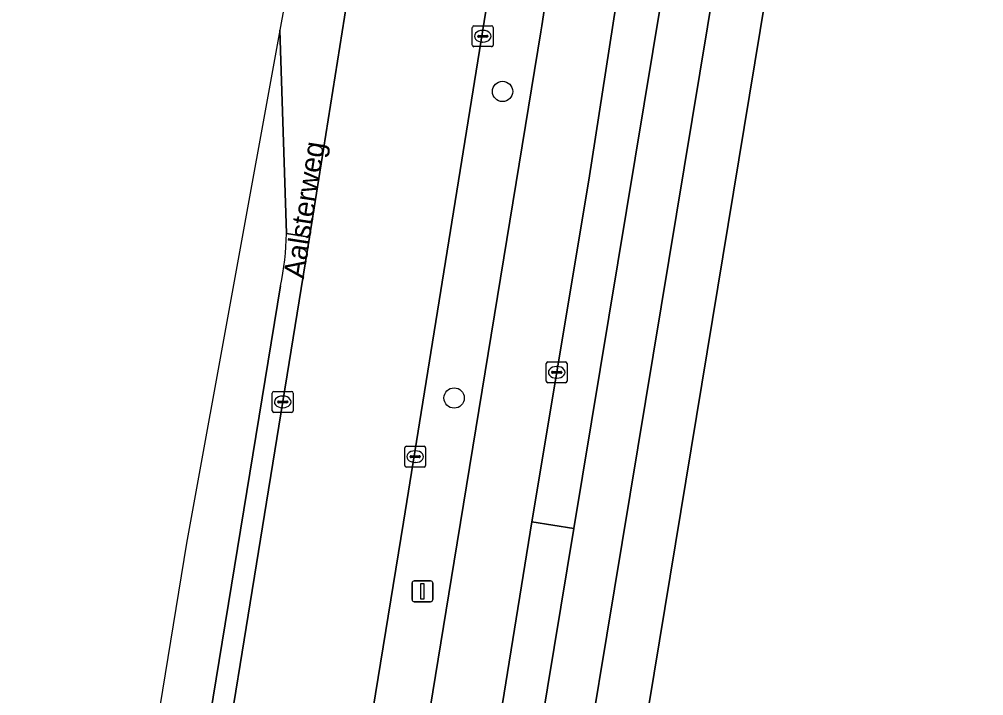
# Model space of a CAD drawing. Extents: x 161692 to 162379, y 380760 to 381678.
# Drawn here: x 161696.03 to 161742.41, y 380903.37 to 380935.86 of the extents above; entities that cross this region are included whole.
import ezdxf

# ---------------------------------------------------------------- set-up
doc = ezdxf.new("R2010")
doc.units = 0
for name, color, linetype in [('IMGEO_Berm_gesloten', 7, 'Continuous'), ('IMGEO_Berm_groen', 7, 'Continuous'), ('IMGEO_Boom', 7, 'Continuous'), ('IMGEO_Erf', 7, 'Continuous'), ('IMGEO_Fietspad_gesloten', 7, 'Continuous'), ('IMGEO_Kolk', 7, 'Continuous'), ('IMGEO_Lichtmast', 7, 'Continuous'), ('IMGEO_Openbare_ruimte_label', 7, 'Continuous'), ('IMGEO_OVBaan_gesloten', 7, 'Continuous'), ('IMGEO_Rijbaan_lokaal_gesloten', 7, 'Continuous'), ('IMGEO_Rijbaan_regionaal_gesloten', 7, 'Continuous'), ('IMGEO_Voetpad_open', 7, 'Continuous')]:
    doc.layers.add(name, color=color, linetype=linetype)

msp = doc.modelspace()

# ---------------------------------------------------------------- linework, layer by layer
at = {"layer": 'IMGEO_Berm_gesloten'}
for points in [[(161699.411, 380860.816), (161703.114, 380883.057), (161709.986, 380925.404)], [(161709.986, 380925.404), (161708.881, 380925.575)], [(161708.587, 380923.054), (161698.421, 380860.951)]]:
    msp.add_lwpolyline(points, dxfattribs=at)
msp.add_arc((161696.159, 380925.781), 12.724, 347.6241, 359.0723, dxfattribs=at)
at = {"layer": 'IMGEO_Berm_groen'}
for points in [[(161708.56, 380935.339), (161708.56, 380935.338), (161708.881, 380925.575), (161709.986, 380925.404), (161711.789, 380936.679), (161721.72, 381002.842), (161724.081, 381017.279), (161723.613, 381017.347), (161717.282, 380983.202), (161709.861, 380942.479), (161710.078, 380943.668), (161711.751, 380943.432), (161711.545, 380941.957), (161709.807, 380942.183), (161708.56, 380935.339)], [(161723.884, 380953.523), (161730.62, 380999.171), (161732.248, 381009.641), (161733.266, 381015.66), (161730.668, 381016.148), (161728.308, 381001.666), (161718.63, 380937.265), (161714.511, 380911.71), (161706.057, 380859.978)], [(161708.58, 380859.493), (161711.813, 380878.45), (161716.943, 380909.839), (161721.112, 380935.266), (161721.16, 380935.558), (161723.884, 380953.523)]]:
    msp.add_lwpolyline(points, dxfattribs=at)
msp.add_lwpolyline([(161738.303, 381005.586), (161734.626, 381002.973), (161733.982, 380998.685), (161726.224, 380946.237), (161723.417, 380928.139), (161720.677, 380911.732), (161722.7, 380911.397)], close=True, dxfattribs=at)
at = {"layer": 'IMGEO_Boom'}
for centre in [(161719.27, 380932.399), (161716.943, 380917.674)]:
    msp.add_circle(centre, 0.489, dxfattribs=at)
at = {"layer": 'IMGEO_Erf'}
msp.add_lwpolyline([(161742.341, 381000), (161725.046, 380895.238), (161719.314, 380861.106), (161723.616, 380854.735), (161815.09, 380842), (161818.146, 380841.574), (161819.348, 380841.407), (161819.323, 380841.622), (161837.528, 380839.198)], dxfattribs=at)
at = {"layer": 'IMGEO_Fietspad_gesloten'}
for points in [[(161717.567, 380865.73), (161755.609, 381095.365), (161752.669, 381095.866), (161751.293, 381087.571), (161750.326, 381081.788), (161746.681, 381059.533)], [(161746.443, 381054.412), (161745.615, 381049.503), (161744.556, 381043.222), (161744.133, 381040.711), (161740.894, 381021.271), (161740.536, 381019.121), (161738.303, 381005.586), (161722.7, 380911.397), (161720.493, 380898.028), (161716.123, 380871.708), (161715.527, 380868.784)]]:
    msp.add_lwpolyline(points, dxfattribs=at)
at = {"layer": 'IMGEO_Kolk'}
for p, q in [((161717.818, 380934.625), (161717.818, 380935.477)), ((161717.893, 380935.551), (161718.745, 380935.551)), ((161718.306, 380935.331), (161718.331, 380935.331)), ((161718.819, 380935.477), (161718.819, 380934.625)), ((161718.077, 380935.045), (161718.077, 380935.057)), ((161718.515, 380935.008), (161718.117, 380935.008)), ((161718.12, 380935.094), (161718.518, 380935.094)), ((161718.329, 380934.771), (161718.304, 380934.771)), ((161718.561, 380935.057), (161718.561, 380935.045)), ((161718.745, 380934.551), (161717.893, 380934.551)), ((161721.374, 380918.48), (161721.374, 380919.332)), ((161721.449, 380919.406), (161722.301, 380919.406)), ((161722.375, 380919.332), (161722.375, 380918.48)), ((161721.633, 380918.9), (161721.633, 380918.912)), ((161721.676, 380918.949), (161722.074, 380918.949)), ((161721.862, 380919.186), (161721.887, 380919.186)), ((161722.117, 380918.912), (161722.117, 380918.9)), ((161722.301, 380918.406), (161721.449, 380918.406)), ((161722.071, 380918.863), (161721.673, 380918.863)), ((161721.885, 380918.626), (161721.86, 380918.626)), ((161708.275, 380917.985), (161709.127, 380917.985)), ((161708.2, 380917.059), (161708.2, 380917.911)), ((161708.459, 380917.479), (161708.459, 380917.491)), ((161708.502, 380917.528), (161708.9, 380917.528)), ((161708.688, 380917.765), (161708.713, 380917.765)), ((161708.943, 380917.491), (161708.943, 380917.479)), ((161709.201, 380917.911), (161709.201, 380917.059)), ((161708.897, 380917.442), (161708.499, 380917.442)), ((161708.711, 380917.205), (161708.686, 380917.205)), ((161709.127, 380916.985), (161708.275, 380916.985)), ((161714.57, 380914.431), (161714.57, 380915.283)), ((161714.645, 380915.357), (161715.497, 380915.357)), ((161715.571, 380915.283), (161715.571, 380914.431)), ((161714.829, 380914.851), (161714.829, 380914.863)), ((161715.267, 380914.814), (161714.869, 380914.814)), ((161714.872, 380914.9), (161715.27, 380914.9)), ((161715.058, 380915.137), (161715.083, 380915.137)), ((161715.313, 380914.863), (161715.313, 380914.851)), ((161715.497, 380914.357), (161714.645, 380914.357)), ((161715.081, 380914.577), (161715.056, 380914.577))]:
    msp.add_line(p, q, dxfattribs=at)
for points in [[(161717.818, 380934.625), (161717.818, 380935.477)], [(161717.893, 380935.551), (161718.745, 380935.551)], [(161718.819, 380935.477), (161718.819, 380934.625)], [(161718.745, 380934.551), (161717.893, 380934.551)], [(161721.374, 380918.48), (161721.374, 380919.332)], [(161721.449, 380919.406), (161722.301, 380919.406)], [(161722.375, 380919.332), (161722.375, 380918.48)], [(161722.301, 380918.406), (161721.449, 380918.406)], [(161708.275, 380917.985), (161709.127, 380917.985)], [(161708.2, 380917.059), (161708.2, 380917.911)], [(161709.201, 380917.911), (161709.201, 380917.059)], [(161709.127, 380916.985), (161708.275, 380916.985)], [(161714.57, 380914.431), (161714.57, 380915.283)], [(161714.645, 380915.357), (161715.497, 380915.357)], [(161715.571, 380915.283), (161715.571, 380914.431)], [(161715.497, 380914.357), (161714.645, 380914.357)]]:
    msp.add_lwpolyline(points, dxfattribs=at)
for centre, radius, start, end in [((161717.895, 380935.475), 0.0765, 91.552, 178.448), ((161717.895, 380935.475), 0.0765, 91.552, 178.448), ((161718.743, 380935.475), 0.0765, 1.552, 88.448), ((161718.743, 380935.475), 0.0765, 1.552, 88.448), ((161718.117, 380935.054), 0.0403, 85.8775, 175.7526), ((161718.114, 380935.044), 0.0366, 178.938, 274.7102), ((161718.518, 380935.051), 0.043, 264.8664, 352.4533), ((161718.522, 380935.056), 0.0386, 1.7309, 96.639), ((161717.895, 380934.627), 0.0765, 181.552, 268.448), ((161717.895, 380934.627), 0.0765, 181.552, 268.448), ((161718.743, 380934.627), 0.0765, 271.552, 358.448), ((161718.743, 380934.627), 0.0765, 271.552, 358.448), ((161721.451, 380919.33), 0.0765, 91.552, 178.448), ((161721.451, 380919.33), 0.0765, 91.552, 178.448), ((161722.299, 380919.33), 0.0765, 1.552, 88.448), ((161722.299, 380919.33), 0.0765, 1.552, 88.448), ((161721.673, 380918.909), 0.0403, 85.8775, 175.7526), ((161721.67, 380918.899), 0.0366, 178.938, 274.7102), ((161722.074, 380918.906), 0.043, 264.8664, 352.4533), ((161722.078, 380918.911), 0.0386, 1.7309, 96.639), ((161721.451, 380918.482), 0.0765, 181.552, 268.448), ((161721.451, 380918.482), 0.0765, 181.552, 268.448), ((161722.299, 380918.482), 0.0765, 271.552, 358.448), ((161722.299, 380918.482), 0.0765, 271.552, 358.448), ((161708.277, 380917.909), 0.0765, 91.552, 178.448), ((161708.277, 380917.909), 0.0765, 91.552, 178.448), ((161709.125, 380917.909), 0.0765, 1.552, 88.448), ((161709.125, 380917.909), 0.0765, 1.552, 88.448), ((161708.499, 380917.488), 0.0403, 85.8775, 175.7526), ((161708.496, 380917.478), 0.0366, 178.938, 274.7102), ((161708.9, 380917.485), 0.043, 264.8664, 352.4533), ((161708.904, 380917.49), 0.0386, 1.7309, 96.639), ((161708.277, 380917.061), 0.0765, 181.552, 268.448), ((161708.277, 380917.061), 0.0765, 181.552, 268.448), ((161709.125, 380917.061), 0.0765, 271.552, 358.448), ((161709.125, 380917.061), 0.0765, 271.552, 358.448), ((161714.647, 380915.281), 0.0765, 91.552, 178.448), ((161714.647, 380915.281), 0.0765, 91.552, 178.448), ((161715.495, 380915.281), 0.0765, 1.552, 88.448), ((161715.495, 380915.281), 0.0765, 1.552, 88.448), ((161714.869, 380914.86), 0.0403, 85.8775, 175.7526), ((161714.866, 380914.85), 0.0366, 178.938, 274.7102), ((161715.27, 380914.857), 0.043, 264.8664, 352.4533), ((161715.274, 380914.862), 0.0386, 1.7309, 96.639), ((161714.647, 380914.433), 0.0765, 181.552, 268.448), ((161714.647, 380914.433), 0.0765, 181.552, 268.448), ((161715.495, 380914.433), 0.0765, 271.552, 358.448), ((161715.495, 380914.433), 0.0765, 271.552, 358.448)]:
    msp.add_arc(centre, radius, start, end, dxfattribs=at)
for centre, major_axis, ratio, start_param, end_param in [((161718.305, 380935.051), (-0.387, 0.002), 0.722429, 4.712389, 7.853982), ((161718.33, 380935.051), (-0.39, 0.002), 0.717154, 1.570796, 4.712389), ((161721.861, 380918.906), (-0.387, 0.002), 0.722429, 4.712389, 7.853982), ((161721.886, 380918.906), (-0.39, 0.002), 0.717154, 1.570796, 4.712389), ((161708.687, 380917.485), (-0.387, 0.002), 0.722429, 4.712389, 7.853982), ((161708.712, 380917.485), (-0.39, 0.002), 0.717154, 1.570796, 4.712389), ((161715.057, 380914.857), (-0.387, 0.002), 0.722429, 4.712389, 7.853982), ((161715.082, 380914.857), (-0.39, 0.002), 0.717154, 1.570796, 4.712389)]:
    msp.add_ellipse(centre, major_axis=major_axis, ratio=ratio, start_param=start_param, end_param=end_param, dxfattribs=at)
at = {"layer": 'IMGEO_Lichtmast'}
for p, q in [((161714.921, 380907.989), (161714.921, 380908.789)), ((161714.921, 380908.789), (161714.921, 380907.989)), ((161715.021, 380908.889), (161715.811, 380908.889)), ((161715.811, 380908.889), (161715.021, 380908.889)), ((161715.911, 380908.789), (161715.911, 380907.989)), ((161715.911, 380907.989), (161715.911, 380908.789)), ((161715.811, 380907.889), (161715.021, 380907.889)), ((161715.021, 380907.889), (161715.811, 380907.889))]:
    msp.add_line(p, q, dxfattribs=at)
msp.add_lwpolyline([(161715.341, 380908.764), (161715.491, 380908.764), (161715.491, 380908.014), (161715.341, 380908.014), (161715.341, 380908.764)], dxfattribs=at)
for centre, start, end in [((161715.021, 380908.789), 90, 180), ((161715.021, 380908.789), 90, 180), ((161715.811, 380908.789), 0, 90), ((161715.811, 380908.789), 360, 90), ((161715.021, 380907.989), 180, 270), ((161715.021, 380907.989), 180, 270), ((161715.811, 380907.989), 270, 0), ((161715.811, 380907.989), 270, 0)]:
    msp.add_arc(centre, 0.1, start, end, dxfattribs=at)
at = {"layer": 'IMGEO_OVBaan_gesloten'}
msp.add_lwpolyline([(161727.516, 381038.402), (161726.912, 381034.584), (161724.081, 381017.279), (161721.72, 381002.842), (161711.789, 380936.679), (161709.986, 380925.404), (161703.114, 380883.057), (161699.411, 380860.816), (161706.057, 380859.978), (161714.511, 380911.71), (161718.63, 380937.265), (161728.308, 381001.666), (161730.668, 381016.148), (161733.481, 381033.414), (161736.833, 381054.678), (161736.638, 381054.799), (161736.985, 381057.118), (161737.507, 381060.564), (161737.735, 381060.535), (161739.255, 381070.325), (161733.581, 381071.116), (161733.581, 381071.116), (161728.527, 381043.854)], close=True, dxfattribs=at)
at = {"layer": 'IMGEO_Rijbaan_lokaal_gesloten'}
msp.add_lwpolyline([(161718.265, 380896.755), (161720.493, 380898.028), (161722.7, 380911.397), (161720.677, 380911.732)], close=True, dxfattribs=at)
at = {"layer": 'IMGEO_Rijbaan_regionaal_gesloten'}
for points in [[(161741.656, 381067.079), (161741.138, 381063.654), (161740.596, 381060.082), (161740.59, 381059.932), (161740.048, 381056.596), (161736.583, 381035.264), (161733.266, 381015.66), (161732.248, 381009.641), (161730.62, 380999.171), (161723.884, 380953.523), (161721.16, 380935.558), (161721.112, 380935.266), (161716.943, 380909.839), (161711.813, 380878.45), (161708.58, 380859.493), (161714.592, 380858.595), (161714.232, 380862.606)], [(161714.443, 380872.046), (161714.929, 380876.542), (161718.265, 380896.755), (161720.677, 380911.732), (161723.417, 380928.139), (161726.224, 380946.237), (161733.982, 380998.685), (161734.626, 381002.973), (161734.659, 381003.191)], [(161708.56, 380935.339), (161704.071, 380910.706), (161701.896, 380897.355), (161696.157, 380862.135), (161696.033, 380861.31), (161698.421, 380860.951), (161708.587, 380923.054)], [(161708.881, 380925.575), (161708.56, 380935.338), (161708.56, 380935.339)]]:
    msp.add_lwpolyline(points, dxfattribs=at)
msp.add_arc((161696.159, 380925.781), 12.724, 347.6241, 359.0723, dxfattribs=at)
at = {"layer": 'IMGEO_Voetpad_open'}
for points in [[(161755.609, 381095.365), (161717.567, 380865.73)], [(161720.002, 380855.253), (161723.616, 380854.735), (161719.314, 380861.106), (161725.046, 380895.238), (161742.341, 381000), (161743.99, 381009.989), (161744.222, 381011.385), (161745.065, 381016.456), (161751.055, 381052.485), (161751.783, 381056.863), (161757.96, 381094.016)]]:
    msp.add_lwpolyline(points, dxfattribs=at)

# ---------------------------------------------------------------- texts
at = {"layer": 'IMGEO_Openbare_ruimte_label'}
msp.add_text('Aalsterweg', height=1, rotation=81.2538, dxfattribs=at).set_placement((161709.717, 380923.375))

doc.saveas('drawing.dxf')
